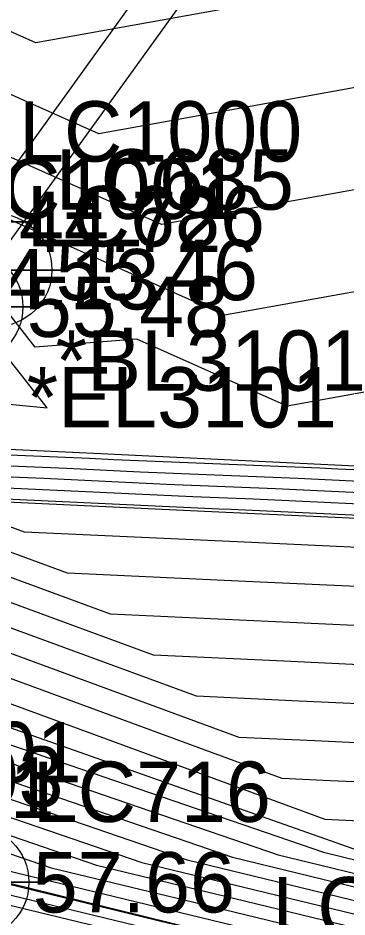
# Model space of a CAD drawing. Extents: x 2188792 to 2191981, y 386090 to 389710.
# Drawn here: x 2190357.34 to 2190370.95, y 387916.72 to 387953.95 of the extents above; entities that cross this region are included whole.
import ezdxf

# ---------------------------------------------------------------- set-up
doc = ezdxf.new("R2010")
doc.units = 0
for name, color, linetype in [('DTM Contours Major', 7, 'Continuous'), ('DTM Contours Minor', 7, 'Continuous'), ('Exist DTM Breakline Underwater', 7, 'Continuous'), ('Exist DTM Regular Point Underwater CELL', 7, 'Continuous'), ('Exist DTM Regular Point Underwater Cogo Elevation', 7, 'Continuous'), ('Exist DTM Regular Point Underwater Cogo Number', 7, 'Continuous'), ('Exist Guardrail', 7, 'Continuous'), ('Exist Roads EOT Cogo Number', 7, 'Continuous'), ('Exist Structure Major Bridge Seam Cogo Comment', 7, 'Continuous'), ('Exist Structure Major Bridge Seam Cogo Elevation', 7, 'Continuous'), ('Exist Structure Major Bridge Seam Cogo Number', 7, 'Continuous'), ('Exist Structure Major Bridge Seam Cogo Point CELL', 7, 'Continuous'), ('Exist Structure Major Deck Tunnel Box Culvert', 7, 'Continuous'), ('Exist Structure Major Deck Tunnel Box Culvert Cogo Comment', 7, 'Continuous'), ('Exist Structure Major Deck Tunnel Box Culvert Cogo Elevation', 7, 'Continuous'), ('Exist Structure Major Deck Tunnel Box Culvert Cogo Number', 7, 'Continuous'), ('Exist Structure Major Deck Tunnel Box Culvert Cogo Point CELL', 7, 'Continuous'), ('PH Exist DTM Breakline', 7, 'Continuous')]:
    doc.layers.add(name, color=color, linetype=linetype)

msp = doc.modelspace()

# ---------------------------------------------------------------- linework, layer by layer
at = {"layer": 'DTM Contours Major'}
for points in [[(2190377.011, 387947.872), (2190363.28, 387945.395), (2190355.036, 387949.073), (2190354.121, 387951.215), (2190345.103, 387941.781), (2190346.257, 387938.756), (2190341.653, 387938.919), (2190337.751, 387939.15), (2190332.757, 387939.298), (2190322.388, 387952.175), (2190320.708, 387939.023), (2190319.771, 387939.031), (2190319.523, 387939.066), (2190313.939, 387939.944), (2190313.838, 387939.962), (2190307.199, 387940.195), (2190304.787, 387940.653), (2190300.31, 387941.352), (2190296.806, 387942.025), (2190290.824, 387943.288)], [(2190372.926, 387934.215), (2190367.995, 387934.445), (2190363.478, 387934.634), (2190358.415, 387934.87), (2190354.018, 387935.054), (2190348.831, 387935.296), (2190344.549, 387935.476), (2190339.088, 387935.73), (2190338.484, 387936.78), (2190336.512, 387937.039), (2190336.138, 387936.026), (2190330.167, 387936.304), (2190327.263, 387936.44), (2190324.603, 387936.462), (2190317.935, 387937.404), (2190316.282, 387937.664), (2190310.66, 387938.655), (2190309.181, 387938.707), (2190302.569, 387939.962), (2190301.977, 387940.054), (2190294.751, 387941.442)], [(2190374.218, 387928.651), (2190367.692, 387928.954), (2190361.166, 387929.258), (2190352.204, 387932.555), (2190345.542, 387932.866), (2190338.683, 387933.185), (2190337.434, 387933.323), (2190330.534, 387933.645), (2190321.902, 387934.586), (2190314.945, 387935.554), (2190309.572, 387936.427), (2190304.833, 387937.197), (2190296.31, 387939.159), (2190291.492, 387939.994)], [(2190371.743, 387920.674), (2190370.895, 387920.714), (2190370.046, 387920.753), (2190344.777, 387930.05), (2190343.543, 387930.108), (2190342.273, 387930.167), (2190338.751, 387930.558), (2190337.366, 387930.623), (2190313.025, 387933.276), (2190310.937, 387933.567), (2190309.324, 387933.829), (2190307.902, 387934.06), (2190289.325, 387938.338)], [(2190288.975, 387936.898), (2190307.441, 387932.119), (2190308.878, 387931.751), (2190310.509, 387931.332), (2190312.842, 387930.893), (2190337.234, 387929.091), (2190338.964, 387928.87), (2190342.469, 387928.618), (2190343.546, 387928.361), (2190344.605, 387928.107), (2190369.971, 387919.402), (2190370.707, 387919.224), (2190371.431, 387919.049)], [(2190294.797, 387932.931), (2190303.298, 387930.731), (2190308.085, 387929.504), (2190313.52, 387928.11), (2190321.291, 387926.647), (2190329.877, 387926.012), (2190338.496, 387924.912), (2190339.744, 387924.822), (2190345.554, 387923.432), (2190351.276, 387922.063), (2190360.59, 387918.866), (2190366.25, 387917.497), (2190371.82, 387916.149)], [(2190292.012, 387931.191), (2190299.251, 387929.525), (2190299.885, 387929.376), (2190306.692, 387927.808), (2190307.658, 387927.536), (2190314.031, 387926.049), (2190316.225, 387925.413), (2190319.142, 387923.934), (2190324.74, 387923.843), (2190326.443, 387923.447), (2190336.292, 387922.173), (2190337.973, 387921.781), (2190339.681, 387921.382), (2190346.406, 387919.748), (2190348.084, 387919.357), (2190354.84, 387917.715), (2190356.488, 387917.331), (2190363.275, 387915.681), (2190364.892, 387915.304), (2190371.712, 387913.646)]]:
    msp.add_lwpolyline(points, dxfattribs=at)
at = {"layer": 'DTM Contours Minor'}
for points in [[(2190379.605, 387952.57), (2190360.68, 387949.157), (2190355.146, 387951.626), (2190354.532, 387953.064), (2190343.452, 387941.473), (2190344.104, 387939.763), (2190341.501, 387939.855), (2190339.296, 387939.986), (2190336.472, 387940.069), (2190318.915, 387961.873)], [(2190382.199, 387957.268), (2190358.08, 387952.918), (2190355.256, 387954.178)], [(2190374.418, 387943.174), (2190365.879, 387941.634), (2190354.927, 387946.52), (2190353.711, 387949.367), (2190346.754, 387942.09), (2190348.409, 387937.749), (2190341.805, 387937.983), (2190336.207, 387938.315), (2190329.042, 387938.527), (2190326.882, 387941.21), (2190326.532, 387938.469), (2190320.737, 387938.517), (2190319.205, 387938.733), (2190314.407, 387939.488), (2190313.202, 387939.701), (2190307.595, 387939.898), (2190304.343, 387940.515), (2190300.643, 387941.092), (2190296.395, 387941.908), (2190291.588, 387942.923)], [(2190371.824, 387938.476), (2190368.479, 387937.873), (2190362.251, 387940.651), (2190358.059, 387940.322), (2190354.367, 387945.022), (2190353.3, 387947.518), (2190348.406, 387942.398), (2190350.562, 387936.742), (2190341.957, 387937.047), (2190339.407, 387937.198), (2190335.419, 387937.721), (2190335.376, 387937.603), (2190334.679, 387937.635), (2190327.906, 387937.952), (2190321.704, 387938.003), (2190318.888, 387938.401), (2190314.876, 387939.032), (2190312.566, 387939.439), (2190307.992, 387939.6), (2190303.9, 387940.376), (2190300.977, 387940.833), (2190295.984, 387941.792), (2190292.352, 387942.559)], [(2190358.555, 387937.798), (2190353.507, 387944.225), (2190352.89, 387945.67), (2190350.057, 387942.706), (2190351.675, 387938.464), (2190358.555, 387937.798)], [(2190371.749, 387934.739), (2190368.911, 387934.872), (2190362.388, 387935.145), (2190359.36, 387935.286), (2190353.011, 387935.553), (2190349.804, 387935.702), (2190343.621, 387935.962), (2190340.144, 387936.124), (2190339.76, 387936.793), (2190336.148, 387937.266), (2190335.884, 387936.552), (2190331.671, 387936.748), (2190327.477, 387936.944), (2190323.637, 387936.976), (2190318.253, 387937.736), (2190315.813, 387938.12), (2190311.295, 387938.917), (2190308.785, 387939.005), (2190303.013, 387940.1), (2190301.644, 387940.313), (2190295.162, 387941.559)], [(2190379.341, 387934.898), (2190370.572, 387935.264), (2190369.827, 387935.298), (2190361.299, 387935.656), (2190360.306, 387935.702), (2190352.005, 387936.051), (2190350.778, 387936.108), (2190342.692, 387936.449), (2190341.2, 387936.518), (2190341.035, 387936.805), (2190335.784, 387937.493), (2190335.63, 387937.077), (2190333.175, 387937.191), (2190327.692, 387937.448), (2190322.67, 387937.49), (2190318.57, 387938.069), (2190315.345, 387938.576), (2190311.931, 387939.178), (2190308.388, 387939.302), (2190303.456, 387940.238), (2190301.31, 387940.573), (2190295.573, 387941.675)], [(2190374.103, 387933.691), (2190367.079, 387934.018), (2190364.567, 387934.123), (2190357.47, 387934.453), (2190355.025, 387934.556), (2190347.858, 387934.89), (2190345.477, 387934.99), (2190338.032, 387935.336), (2190337.208, 387936.768), (2190336.876, 387936.811), (2190336.392, 387935.501), (2190328.663, 387935.861), (2190327.048, 387935.936), (2190325.57, 387935.949), (2190317.617, 387937.072), (2190316.751, 387937.208), (2190310.024, 387938.394), (2190309.578, 387938.409), (2190304.904, 387939.296), (2190302.378, 387939.707), (2190301.898, 387939.817), (2190294.117, 387941.166)], [(2190375.28, 387933.166), (2190366.163, 387933.591), (2190365.657, 387933.612), (2190356.524, 387934.037), (2190356.032, 387934.058), (2190346.885, 387934.483), (2190346.406, 387934.504), (2190336.976, 387934.942), (2190336.768, 387935.305), (2190336.646, 387934.976), (2190327.159, 387935.417), (2190326.834, 387935.432), (2190326.536, 387935.435), (2190317.3, 387936.739), (2190317.219, 387936.752), (2190316.119, 387936.946), (2190309.721, 387937.986), (2190302.991, 387939.079), (2190300.501, 387939.653), (2190293.461, 387940.873)], [(2190375.207, 387931.841), (2190366.411, 387932.251), (2190357.614, 387932.66), (2190355.175, 387933.557), (2190346.341, 387933.969), (2190337.247, 387934.392), (2190336.907, 387934.43), (2190327.801, 387934.853), (2190325.453, 387935.109), (2190316.548, 387936.349), (2190309.672, 387937.466), (2190303.605, 387938.452), (2190299.104, 387939.488), (2190292.805, 387940.58)], [(2190374.713, 387930.246), (2190367.051, 387930.603), (2190359.39, 387930.959), (2190353.69, 387933.056), (2190345.941, 387933.417), (2190337.965, 387933.788), (2190337.17, 387933.877), (2190329.168, 387934.249), (2190323.677, 387934.847), (2190315.746, 387935.951), (2190309.622, 387936.946), (2190304.219, 387937.824), (2190297.707, 387939.324), (2190292.149, 387940.287)], [(2190373.723, 387927.055), (2190368.332, 387927.306), (2190362.942, 387927.557), (2190350.719, 387932.054), (2190345.142, 387932.314), (2190339.401, 387932.581), (2190337.697, 387932.77), (2190331.9, 387933.04), (2190320.127, 387934.324), (2190314.143, 387935.156), (2190309.523, 387935.907), (2190305.447, 387936.569), (2190294.913, 387938.995)], [(2190372.733, 387923.865), (2190369.614, 387924.01), (2190366.494, 387924.155), (2190347.748, 387931.052), (2190344.343, 387931.211), (2190340.837, 387931.374), (2190338.224, 387931.664), (2190334.633, 387931.831), (2190316.576, 387933.8), (2190312.54, 387934.361), (2190309.424, 387934.868), (2190306.674, 387935.315), (2190292.119, 387938.666)], [(2190373.228, 387925.46), (2190368.973, 387925.658), (2190364.718, 387925.856), (2190349.233, 387931.553), (2190344.742, 387931.762), (2190340.119, 387931.978), (2190337.961, 387932.217), (2190333.267, 387932.436), (2190318.351, 387934.062), (2190313.342, 387934.759), (2190309.473, 387935.387), (2190306.06, 387935.942), (2190293.516, 387938.831)], [(2190372.238, 387922.269), (2190370.254, 387922.362), (2190368.27, 387922.454), (2190346.263, 387930.551), (2190343.943, 387930.659), (2190341.555, 387930.771), (2190338.487, 387931.111), (2190336, 387931.227), (2190314.801, 387933.538), (2190311.738, 387933.964), (2190309.374, 387934.348), (2190307.288, 387934.687), (2190290.722, 387938.502)], [(2190290.139, 387936.105), (2190306.612, 387931.841), (2190308.719, 387931.301), (2190311.111, 387930.688), (2190314.532, 387930.044), (2190335.763, 387928.475), (2190338.871, 387928.078), (2190341.924, 387927.859), (2190343.947, 387927.375), (2190345.939, 387926.898), (2190368.095, 387919.295), (2190369.816, 387918.879), (2190371.509, 387918.469)], [(2190291.304, 387935.312), (2190305.784, 387931.564), (2190308.56, 387930.852), (2190311.714, 387930.043), (2190316.222, 387929.195), (2190334.291, 387927.859), (2190338.777, 387927.286), (2190341.379, 387927.1), (2190344.349, 387926.389), (2190347.273, 387925.69), (2190366.219, 387919.188), (2190368.924, 387918.533), (2190371.587, 387917.889)], [(2190292.468, 387934.518), (2190304.955, 387931.286), (2190308.402, 387930.402), (2190312.316, 387929.399), (2190317.911, 387928.345), (2190332.82, 387927.244), (2190338.683, 387926.495), (2190340.834, 387926.341), (2190344.751, 387925.404), (2190348.608, 387924.481), (2190364.343, 387919.081), (2190368.033, 387918.188), (2190371.664, 387917.309)], [(2190293.633, 387933.725), (2190304.126, 387931.009), (2190308.243, 387929.953), (2190312.918, 387928.754), (2190319.601, 387927.496), (2190331.348, 387926.628), (2190338.59, 387925.703), (2190340.289, 387925.581), (2190345.153, 387924.418), (2190349.942, 387923.272), (2190362.467, 387918.974), (2190367.141, 387917.843), (2190371.742, 387916.729)], [(2190290.361, 387933.576), (2190295.961, 387932.138), (2190302.469, 387930.454), (2190307.926, 387929.054), (2190314.122, 387927.465), (2190322.981, 387925.798), (2190328.406, 387925.397), (2190338.403, 387924.12), (2190339.199, 387924.063), (2190345.956, 387922.446), (2190352.61, 387920.854), (2190358.714, 387918.759), (2190365.358, 387917.152), (2190371.897, 387915.57)], [(2190290.779, 387932.974), (2190297.126, 387931.345), (2190301.641, 387930.176), (2190307.767, 387928.605), (2190314.724, 387926.821), (2190324.671, 387924.948), (2190326.934, 387924.781), (2190338.309, 387923.329), (2190338.653, 387923.304), (2190346.358, 387921.46), (2190353.944, 387919.645), (2190356.838, 387918.652), (2190364.467, 387916.806), (2190371.975, 387914.99)], [(2190291.197, 387932.373), (2190298.29, 387930.551), (2190300.812, 387929.898), (2190307.609, 387928.156), (2190314.17, 387926.473), (2190315.211, 387926.23), (2190315.312, 387926.201), (2190318.884, 387924.39), (2190325.739, 387924.278), (2190325.951, 387924.229), (2190338.031, 387922.666), (2190338.21, 387922.625), (2190338.391, 387922.582), (2190346.67, 387920.571), (2190346.8, 387920.541), (2190355.132, 387918.516), (2190355.21, 387918.498), (2190363.596, 387916.46), (2190363.62, 387916.454), (2190367.166, 387915.592), (2190372.053, 387914.41)], [(2190291.615, 387931.771), (2190299.454, 387929.758), (2190299.983, 387929.621), (2190302.784, 387928.903), (2190307.274, 387927.868), (2190307.558, 387927.788), (2190314.621, 387926.139), (2190315.769, 387925.807), (2190319.013, 387924.162), (2190325.24, 387924.061), (2190326.197, 387923.838), (2190337.161, 387922.42), (2190338.091, 387922.203), (2190339.036, 387921.982), (2190346.538, 387920.16), (2190347.442, 387919.949), (2190354.986, 387918.116), (2190355.849, 387917.914), (2190363.436, 387916.07), (2190364.256, 387915.879), (2190371.887, 387914.024)]]:
    msp.add_lwpolyline(points, dxfattribs=at)
at = {"layer": 'Exist DTM Breakline Underwater'}
msp.add_lwpolyline([(2190165.897, 387918.407), (2190195.341, 387931.833), (2190217.185, 387940.432), (2190258.084, 387945.215), (2190309.218, 387932.714), (2190343.089, 387929.481), (2190375.21, 387918.126)], dxfattribs=at)
at = {"layer": 'Exist DTM Regular Point Underwater CELL'}
msp.add_lwpolyline([(2190354.883, 387948.501), (2190354.883, 387942.501), (2190354.883, 387945.501), (2190357.883, 387945.501), (2190351.883, 387945.501)], dxfattribs=at)
at = {"layer": 'Exist Guardrail'}
msp.add_line((2190319.689, 387895.693), (2190388.872, 387991.818), dxfattribs=at)
at = {"layer": 'Exist Structure Major Bridge Seam Cogo Point CELL'}
msp.add_lwpolyline([(2190352.45, 387918.154), (2190358.45, 387918.154), (2190355.45, 387918.154), (2190355.45, 387921.154), (2190355.45, 387915.154)], dxfattribs=at)
msp.add_circle((2190355.45, 387918.154), 2.344, dxfattribs=at)
at = {"layer": 'Exist Structure Major Deck Tunnel Box Culvert'}
msp.add_line((2190319.999, 387893.37), (2190391.203, 387992.154), dxfattribs=at)
at = {"layer": 'Exist Structure Major Deck Tunnel Box Culvert Cogo Point CELL'}
for points in [[(2190353.401, 387943.511), (2190359.401, 387943.511), (2190356.401, 387943.511), (2190356.401, 387946.511), (2190356.401, 387940.511)], [(2190352.204, 387941.989), (2190358.204, 387941.989), (2190355.204, 387941.989), (2190355.204, 387944.989), (2190355.204, 387938.989)]]:
    msp.add_lwpolyline(points, dxfattribs=at)
for centre in [(2190356.401, 387943.511), (2190355.204, 387941.989)]:
    msp.add_circle(centre, 2.344, dxfattribs=at)
at = {"layer": 'PH Exist DTM Breakline'}
for points in [[(2190234.78, 387949.244), (2190243.244, 387951.384), (2190250.186, 387951.814), (2190257.127, 387952.243), (2190260.705, 387951.962), (2190269.535, 387948.977), (2190278.365, 387945.992), (2190287.195, 387943.007), (2190294.713, 387941.432), (2190302.231, 387939.856), (2190309.749, 387938.281), (2190317.267, 387936.705), (2190326.78, 387935.305), (2190336.71, 387934.843), (2190346.64, 387934.381), (2190356.286, 387933.932), (2190365.932, 387933.483), (2190375.577, 387933.034)], [(2190372.056, 387914.387), (2190363.601, 387916.471), (2190355.147, 387918.556), (2190346.692, 387920.64), (2190338.238, 387922.725), (2190325.881, 387924.34), (2190315.268, 387926.239), (2190307.516, 387927.893), (2190299.763, 387929.547), (2190292.011, 387931.202), (2190284.259, 387932.856), (2190275.595, 387935.26), (2190266.931, 387937.665), (2190258.267, 387940.069), (2190257.027, 387940.166), (2190245.208, 387939.435), (2190237.07, 387937.362)], [(2190341.994, 387936.814), (2190351.381, 387936.36), (2190360.767, 387935.905), (2190370.153, 387935.45), (2190379.54, 387934.996), (2190388.967, 387933.157)]]:
    msp.add_lwpolyline(points, dxfattribs=at)

# ---------------------------------------------------------------- texts
at = {"layer": 'Exist DTM Regular Point Underwater Cogo Elevation'}
for s, p in [('44.72', (2190357.383, 387944.251)), ('44.13', (2190354.826, 387941.88))]:
    msp.add_text(s, height=2.5, dxfattribs=at).set_placement(p)
at = {"layer": 'Exist DTM Regular Point Underwater Cogo Number'}
for s, p in [('LC1000', (2190357.383, 387948.001)), ('LC1001', (2190354.826, 387945.63))]:
    msp.add_text(s, height=2.5, dxfattribs=at).set_placement(p)
at = {"layer": 'Exist Roads EOT Cogo Number'}
msp.add_text('LC894', height=2.5, dxfattribs=at).set_placement((2190367.857, 387915.872))
at = {"layer": 'Exist Structure Major Bridge Seam Cogo Comment'}
msp.add_text('*BL3103', height=2.5, dxfattribs=at).set_placement((2190346.398, 387921.282))
at = {"layer": 'Exist Structure Major Bridge Seam Cogo Elevation'}
msp.add_text('57.66', height=2.5, dxfattribs=at).set_placement((2190357.95, 387916.904))
at = {"layer": 'Exist Structure Major Bridge Seam Cogo Number'}
msp.add_text('LC716', height=2.5, dxfattribs=at).set_placement((2190357.95, 387920.654))
at = {"layer": 'Exist Structure Major Deck Tunnel Box Culvert Cogo Comment'}
for s, p in [('*EL3101', (2190369.674, 387953.722)), ('*BL3101', (2190358.901, 387938.511)), ('*EL3101', (2190357.704, 387936.989)), ('*BL3101', (2190347.148, 387922.298)), ('*EL3101', (2190346.031, 387920.823))]:
    msp.add_text(s, height=2.5, dxfattribs=at).set_placement(p)
at = {"layer": 'Exist Structure Major Deck Tunnel Box Culvert Cogo Elevation'}
for s, p in [('55.46', (2190358.901, 387942.261)), ('55.48', (2190357.704, 387940.739))]:
    msp.add_text(s, height=2.5, dxfattribs=at).set_placement(p)
at = {"layer": 'Exist Structure Major Deck Tunnel Box Culvert Cogo Number'}
for s, p in [('LC685', (2190358.901, 387946.011)), ('LC686', (2190357.704, 387944.489))]:
    msp.add_text(s, height=2.5, dxfattribs=at).set_placement(p)

doc.saveas('drawing.dxf')
